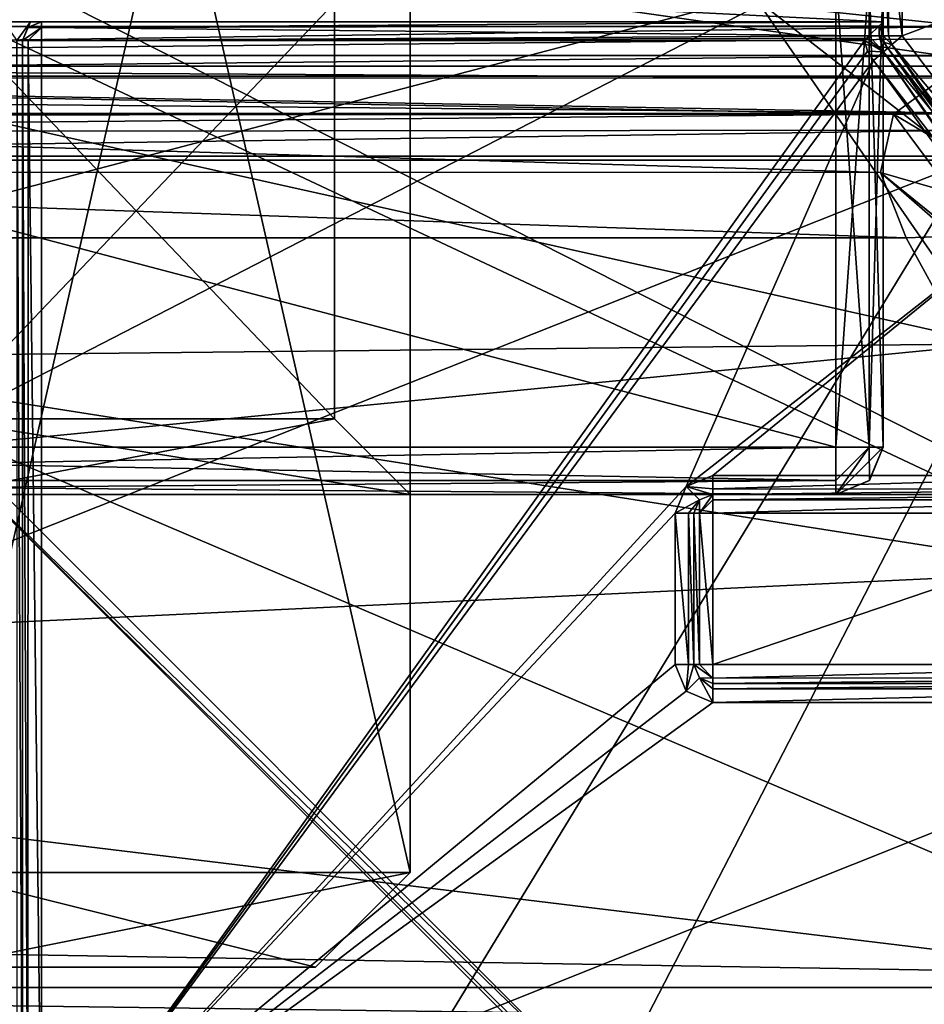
# Model space of a CAD drawing. Extents: x -250 to 250, y -697 to 625.
# Tile 548 of 656: x -149.56 to -144.78, y 535.05 to 540.26. Entities that reach past the tile are written whole.
import ezdxf

# ---------------------------------------------------------------- set-up
doc = ezdxf.new("R2010")
doc.units = 0
doc.header["$LTSCALE"] = 25.405557
for name, color, linetype in [('1251', 7, 'CONTINUOUS'), ('1263', 7, 'CONTINUOUS'), ('2125', 7, 'CONTINUOUS'), ('2130', 7, 'CONTINUOUS'), ('2134', 7, 'CONTINUOUS'), ('278', 7, 'CONTINUOUS'), ('3207', 7, 'CONTINUOUS'), ('3212', 7, 'CONTINUOUS'), ('3213', 7, 'CONTINUOUS'), ('3215', 7, 'CONTINUOUS'), ('3256', 7, 'CONTINUOUS'), ('3282', 7, 'CONTINUOUS'), ('3470', 7, 'CONTINUOUS'), ('3471', 7, 'CONTINUOUS'), ('3504', 7, 'CONTINUOUS'), ('3929', 7, 'CONTINUOUS'), ('3932', 7, 'CONTINUOUS'), ('3934', 7, 'CONTINUOUS'), ('3936', 7, 'CONTINUOUS'), ('3937', 7, 'CONTINUOUS'), ('3938', 7, 'CONTINUOUS'), ('3943', 7, 'CONTINUOUS'), ('3944', 7, 'CONTINUOUS'), ('3948', 7, 'CONTINUOUS'), ('3961', 7, 'CONTINUOUS'), ('3978', 7, 'CONTINUOUS'), ('3979', 7, 'CONTINUOUS'), ('3995', 7, 'CONTINUOUS'), ('4002', 7, 'CONTINUOUS'), ('4023', 7, 'CONTINUOUS'), ('4052', 7, 'CONTINUOUS'), ('4053', 7, 'CONTINUOUS'), ('4054', 7, 'CONTINUOUS'), ('4062', 7, 'CONTINUOUS'), ('4100', 7, 'CONTINUOUS'), ('4101', 7, 'CONTINUOUS'), ('4102', 7, 'CONTINUOUS'), ('4103', 7, 'CONTINUOUS'), ('4104', 7, 'CONTINUOUS'), ('4106', 7, 'CONTINUOUS'), ('4107', 7, 'CONTINUOUS'), ('4108', 7, 'CONTINUOUS'), ('4129', 7, 'CONTINUOUS'), ('4130', 7, 'CONTINUOUS'), ('4131', 7, 'CONTINUOUS'), ('4132', 7, 'CONTINUOUS'), ('4133', 7, 'CONTINUOUS'), ('4135', 7, 'CONTINUOUS'), ('4136', 7, 'CONTINUOUS'), ('4137', 7, 'CONTINUOUS'), ('4140', 7, 'CONTINUOUS'), ('4141', 7, 'CONTINUOUS'), ('4142', 7, 'CONTINUOUS'), ('4143', 7, 'CONTINUOUS'), ('4402', 7, 'CONTINUOUS'), ('4405', 7, 'CONTINUOUS'), ('4406', 7, 'CONTINUOUS'), ('4407', 7, 'CONTINUOUS'), ('4408', 7, 'CONTINUOUS'), ('4409', 7, 'CONTINUOUS'), ('4416', 7, 'CONTINUOUS'), ('4417', 7, 'CONTINUOUS'), ('4428', 7, 'CONTINUOUS'), ('4429', 7, 'CONTINUOUS'), ('4430', 7, 'CONTINUOUS'), ('4431', 7, 'CONTINUOUS'), ('4432', 7, 'CONTINUOUS'), ('4522', 7, 'CONTINUOUS'), ('4523', 7, 'CONTINUOUS'), ('4526', 7, 'CONTINUOUS'), ('4543', 7, 'CONTINUOUS')]:
    doc.layers.add(name, color=color, linetype=linetype)

msp = doc.modelspace()

# ---------------------------------------------------------------- linework, layer by layer
at = {"layer": '1251', "color": 7, "linetype": 'CONTINUOUS'}
for points in [[(-155.9976, 541.529, 64.65), (-143.7956, 541.2988, 64.65), (-150.0001, 538.1, 64.65), (-155.9976, 541.529, 64.65)], [(-143.7956, 541.2988, 64.65), (-140.0814, 533.8655, 64.65), (-150.0001, 538.1, 64.65), (-143.7956, 541.2988, 64.65)], [(-150.0001, 538.1, 64.65), (-140.0814, 533.8655, 64.65), (-146.4, 534.5, 64.65), (-150.0001, 538.1, 64.65)]]:
    msp.add_3dface(points, dxfattribs=at)
at = {"layer": '1263', "color": 7, "linetype": 'CONTINUOUS'}
for points in [[(-146.5, 534.5, 64.75), (-146.5, 534.5, 68.45), (-150, 538, 68.45), (-146.5, 534.5, 64.75)], [(-150, 538, 64.75), (-146.5, 534.5, 64.75), (-150, 538, 68.45), (-150, 538, 64.75)]]:
    msp.add_3dface(points, dxfattribs=at)
at = {"layer": '2125', "color": 7, "linetype": 'CONTINUOUS'}
for points in [[(-150.0001, 538.1, 64.65), (-146.4, 534.5, 64.65), (-150, 538, 64.75), (-150.0001, 538.1, 64.65)], [(-150, 538, 64.75), (-146.4, 534.5, 64.65), (-146.4707, 534.5, 64.6793), (-150, 538, 64.75)], [(-146.5, 534.5, 64.75), (-150, 538, 64.75), (-146.4707, 534.5, 64.6793), (-146.5, 534.5, 64.75)]]:
    msp.add_3dface(points, dxfattribs=at)
at = {"layer": '2130', "color": 7, "linetype": 'CONTINUOUS'}
for points in [[(-144.4132, 538.5471, 68.45), (-146.0094, 540.8619, 68.45), (-154.1233, 540.7108, 68.45), (-144.4132, 538.5471, 68.45)], [(-155.651, 538.4264, 68.45), (-144.4132, 538.5471, 68.45), (-154.1233, 540.7108, 68.45), (-155.651, 538.4264, 68.45)], [(-150, 538, 68.45), (-144.4132, 538.5471, 68.45), (-155.651, 538.4264, 68.45), (-150, 538, 68.45)], [(-150, 538, 68.45), (-146.5, 534.5, 68.45), (-144.4132, 538.5471, 68.45), (-150, 538, 68.45)], [(-144.4132, 538.5471, 68.45), (-146.5, 534.5, 68.45), (-142.8421, 534.4601, 68.45), (-144.4132, 538.5471, 68.45)]]:
    msp.add_3dface(points, dxfattribs=at)
at = {"layer": '2134', "color": 7, "linetype": 'CONTINUOUS'}
msp.add_3dface([(-146.0094, 540.8619, 68.45), (-144.4132, 538.5471, 68.45), (-144.1878, 542.4966, 68.55), (-146.0094, 540.8619, 68.45)], dxfattribs=at)
at = {"layer": '278', "color": 7, "linetype": 'CONTINUOUS'}
for points in [[(210, 543.5344, -8.8992), (210, 539.5384, -3.3992), (-210, 543.5344, -8.8992), (210, 543.5344, -8.8992)], [(210, 539.5384, -3.3992), (-210, 539.5384, -3.3992), (-210, 543.5344, -8.8992), (210, 539.5384, -3.3992)], [(210, 539.5384, 3.3992), (210, 543.5344, 8.8992), (-210, 539.5384, 3.3992), (210, 539.5384, 3.3992)], [(210, 543.5344, 8.8992), (-210, 543.5344, 8.8992), (-210, 539.5384, 3.3992), (210, 543.5344, 8.8992)], [(210, 539.5384, -3.3992), (210, 539.5384, 3.3992), (-210, 539.5384, -3.3992), (210, 539.5384, -3.3992)], [(210, 539.5384, 3.3992), (-210, 539.5384, 3.3992), (-210, 539.5384, -3.3992), (210, 539.5384, 3.3992)]]:
    msp.add_3dface(points, dxfattribs=at)
at = {"layer": '3207', "color": 7, "linetype": 'CONTINUOUS'}
for points in [[(-143.7107, 542.9052, -13.35), (-138.9558, 535.1372, -13.35), (-148.0836, 542.2496, -13.35), (-143.7107, 542.9052, -13.35)], [(-148.0836, 542.2496, -13.35), (-138.9558, 535.1372, -13.35), (-150, 540.3336, -13.35), (-148.0836, 542.2496, -13.35)], [(-138.9558, 535.1372, -13.35), (-160.922, 535.5058, -13.35), (-150, 540.3336, -13.35), (-138.9558, 535.1372, -13.35)], [(-160.922, 535.5058, -13.35), (-138.9558, 535.1372, -13.35), (-150, 534.0114, -13.35), (-160.922, 535.5058, -13.35)], [(-150, 534.0114, -13.35), (-138.9558, 535.1372, -13.35), (-144.1453, 530.632, -13.35), (-150, 534.0114, -13.35)]]:
    msp.add_3dface(points, dxfattribs=at)
at = {"layer": '3212', "color": 7, "linetype": 'CONTINUOUS'}
for points in [[(-144.5479, 540.2257, -6.4516), (-143.3872, 542.5633, -8.7077), (-150, 540.8074, -7.1096), (-144.5479, 540.2257, -6.4516)], [(-155.4521, 540.2257, -6.4516), (-144.5479, 540.2257, -6.4516), (-150, 540.8074, -7.1096), (-155.4521, 540.2257, -6.4516)]]:
    msp.add_3dface(points, dxfattribs=at)
at = {"layer": '3213', "color": 7, "linetype": 'CONTINUOUS'}
for points in [[(-144.5371, 539.5187, -7.85), (-155.4635, 539.5187, -7.85), (-158.6205, 533.9248, -7.85), (-144.5371, 539.5187, -7.85)], [(-144.5371, 539.5187, -7.85), (-158.6205, 533.9248, -7.85), (-150, 530.55, -7.85), (-144.5371, 539.5187, -7.85)], [(-140.3933, 528.6009, -7.85), (-144.5371, 539.5187, -7.85), (-150, 530.55, -7.85), (-140.3933, 528.6009, -7.85)]]:
    msp.add_3dface(points, dxfattribs=at)
at = {"layer": '3215', "color": 7, "linetype": 'CONTINUOUS'}
for points in [[(-155.4521, 539.9627, -6.5216), (-155.4787, 539.8677, -7.0602), (-144.4941, 539.7649, -7.6434), (-155.4521, 539.9627, -6.5216)], [(-144.5479, 539.9627, -6.5216), (-155.4521, 539.9627, -6.5216), (-144.4941, 539.7649, -7.6434), (-144.5479, 539.9627, -6.5216)], [(-155.4787, 539.8677, -7.0602), (-155.5059, 539.7649, -7.6434), (-144.4941, 539.7649, -7.6434), (-155.4787, 539.8677, -7.0602)]]:
    msp.add_3dface(points, dxfattribs=at)
at = {"layer": '3256', "color": 7, "linetype": 'CONTINUOUS'}
for points in [[(-144.5479, 540.2257, -6.4516), (-155.4521, 540.2257, -6.4516), (-155.4521, 540.0719, -6.4026), (-144.5479, 540.2257, -6.4516)], [(-144.5479, 540.0719, -6.4026), (-144.5479, 540.2257, -6.4516), (-155.4521, 540.0719, -6.4026), (-144.5479, 540.0719, -6.4026)], [(-155.4521, 539.9627, -6.5216), (-144.5479, 539.9627, -6.5216), (-144.5479, 540.0719, -6.4026), (-155.4521, 539.9627, -6.5216)], [(-155.4521, 539.9627, -6.5216), (-144.5479, 540.0719, -6.4026), (-155.4521, 540.0719, -6.4026), (-155.4521, 539.9627, -6.5216)]]:
    msp.add_3dface(points, dxfattribs=at)
at = {"layer": '3282', "color": 7, "linetype": 'CONTINUOUS'}
for points in [[(-144.4941, 539.7649, -7.6434), (-155.5059, 539.7649, -7.6434), (-155.4889, 539.6661, -7.802), (-144.4941, 539.7649, -7.6434)], [(-144.4941, 539.7649, -7.6434), (-155.4889, 539.6661, -7.802), (-144.5093, 539.6765, -7.7939), (-144.4941, 539.7649, -7.6434)], [(-155.4889, 539.6661, -7.802), (-155.4635, 539.5187, -7.85), (-144.5093, 539.6765, -7.7939), (-155.4889, 539.6661, -7.802)], [(-155.4635, 539.5187, -7.85), (-144.5371, 539.5187, -7.85), (-144.5093, 539.6765, -7.7939), (-155.4635, 539.5187, -7.85)]]:
    msp.add_3dface(points, dxfattribs=at)
at = {"layer": '3470', "color": 7, "linetype": 'CONTINUOUS'}
for points in [[(-147.5, 546.75, 48.65), (-150, 546.75, 51.15), (-147.5, 535.75, 48.65), (-147.5, 546.75, 48.65)], [(-147.5, 535.75, 48.65), (-150, 546.75, 51.15), (-150, 535.75, 51.15), (-147.5, 535.75, 48.65)], [(-150, 546.75, 46.15), (-147.5, 546.75, 48.65), (-150, 535.75, 46.15), (-150, 546.75, 46.15)], [(-150, 535.75, 46.15), (-147.5, 546.75, 48.65), (-147.5, 535.75, 48.65), (-150, 535.75, 46.15)]]:
    msp.add_3dface(points, dxfattribs=at)
at = {"layer": '3471', "color": 7, "linetype": 'CONTINUOUS'}
msp.add_3dface([(-150, 535.25, 50.65), (-150, 535.25, 46.65), (-148.0001, 535.25, 48.65), (-150, 535.25, 50.65)], dxfattribs=at)
at = {"layer": '3504', "color": 7, "linetype": 'CONTINUOUS'}
for points in [[(-150, 535.75, 46.15), (-147.5, 535.75, 48.65), (-150, 535.25, 46.65), (-150, 535.75, 46.15)], [(-147.5, 535.75, 48.65), (-150, 535.75, 51.15), (-148.0001, 535.25, 48.65), (-147.5, 535.75, 48.65)], [(-150, 535.25, 46.65), (-147.5, 535.75, 48.65), (-148.0001, 535.25, 48.65), (-150, 535.25, 46.65)], [(-150, 535.75, 51.15), (-150, 535.25, 50.65), (-148.0001, 535.25, 48.65), (-150, 535.75, 51.15)]]:
    msp.add_3dface(points, dxfattribs=at)
at = {"layer": '3929', "color": 7, "linetype": 'CONTINUOUS'}
for points in [[(-144.9, 540.85, 58.15), (-144.9, 540.1752, 58.15), (-142.7065, 541.0031, 58.15), (-144.9, 540.85, 58.15)], [(-144.9, 540.1752, 58.15), (-144.0268, 539.0252, 58.15), (-142.7065, 541.0031, 58.15), (-144.9, 540.1752, 58.15)], [(-145.9, 536.85, 58.15), (-143.0148, 536.85, 58.15), (-143.5475, 537.65, 58.15), (-145.9, 536.85, 58.15)], [(-145.9, 537.65, 58.15), (-145.9, 536.85, 58.15), (-143.5475, 537.65, 58.15), (-145.9, 537.65, 58.15)]]:
    msp.add_3dface(points, dxfattribs=at)
at = {"layer": '3932', "color": 7, "linetype": 'CONTINUOUS'}
for points in [[(-149.45, 540.15, 11.15), (-149.45, 534.0779, 11.15), (-145.0984, 540.15, 11.15), (-149.45, 540.15, 11.15)], [(-145.0984, 540.15, 11.15), (-149.45, 534.0779, 11.15), (-145.0827, 540.094, 11.15), (-145.0984, 540.15, 11.15)], [(-145.0827, 540.094, 11.15), (-149.45, 534.0779, 11.15), (-145.0514, 540.0445, 11.15), (-145.0827, 540.094, 11.15)], [(-145.0514, 540.0445, 11.15), (-149.45, 534.0779, 11.15), (-146.0415, 537.7914, 11.15), (-145.0514, 540.0445, 11.15)], [(-144.3369, 539.1239, 11.15), (-145.0514, 540.0445, 11.15), (-146.0415, 537.7914, 11.15), (-144.3369, 539.1239, 11.15)], [(-145.9, 537.85, 11.15), (-144.3369, 539.1239, 11.15), (-146.0415, 537.7914, 11.15), (-145.9, 537.85, 11.15)], [(-143.5475, 537.85, 11.15), (-144.3369, 539.1239, 11.15), (-145.9, 537.85, 11.15), (-143.5475, 537.85, 11.15)], [(-146.0415, 537.7914, 11.15), (-149.45, 534.0779, 11.15), (-146.1, 537.65, 11.15), (-146.0415, 537.7914, 11.15)], [(-146.1, 537.65, 11.15), (-149.45, 534.0779, 11.15), (-146.1, 536.85, 11.15), (-146.1, 537.65, 11.15)], [(-146.1, 536.85, 11.15), (-149.45, 534.0779, 11.15), (-146.0415, 536.7086, 11.15), (-146.1, 536.85, 11.15)], [(-146.0415, 536.7086, 11.15), (-149.45, 534.0779, 11.15), (-145.9, 536.65, 11.15), (-146.0415, 536.7086, 11.15)], [(-141.6898, 532.6404, 11.15), (-143.0148, 536.65, 11.15), (-149.45, 534.0779, 11.15), (-141.6898, 532.6404, 11.15)], [(-149.45, 534.0779, 11.15), (-143.0148, 536.65, 11.15), (-145.9, 536.65, 11.15), (-149.45, 534.0779, 11.15)]]:
    msp.add_3dface(points, dxfattribs=at)
at = {"layer": '3934', "color": 7, "linetype": 'CONTINUOUS'}
for points in [[(-143.0148, 536.75, 11.25), (-143.0148, 536.75, 58.05), (-145.9, 536.75, 11.25), (-143.0148, 536.75, 11.25)], [(-145.9, 536.75, 11.25), (-143.0148, 536.75, 58.05), (-145.9, 536.75, 58.05), (-145.9, 536.75, 11.25)]]:
    msp.add_3dface(points, dxfattribs=at)
at = {"layer": '3936', "color": 7, "linetype": 'CONTINUOUS'}
for points in [[(-144.9757, 540.1099, 11.25), (-144.255, 539.1813, 11.25), (-144.9757, 540.1099, 58.05), (-144.9757, 540.1099, 11.25)], [(-144.9757, 540.1099, 58.05), (-144.255, 539.1813, 11.25), (-144.1099, 538.9695, 58.05), (-144.9757, 540.1099, 58.05)]]:
    msp.add_3dface(points, dxfattribs=at)
at = {"layer": '3937', "color": 7, "linetype": 'CONTINUOUS'}
for points in [[(-145, 540.25, 43.15), (-145, 540.1752, 58.05), (-145, 540.75, 43.15), (-145, 540.25, 43.15)], [(-145, 540.75, 43.15), (-145, 540.1752, 58.05), (-145, 540.75, 58.05), (-145, 540.75, 43.15)], [(-145, 540.1752, 11.25), (-145, 540.1752, 58.05), (-145, 540.25, 11.25), (-145, 540.1752, 11.25)], [(-145, 540.25, 11.25), (-145, 540.1752, 58.05), (-145, 540.25, 43.15), (-145, 540.25, 11.25)]]:
    msp.add_3dface(points, dxfattribs=at)
at = {"layer": '3938', "color": 7, "linetype": 'CONTINUOUS'}
for points in [[(-150.4912, 540.25, 15.1916), (-145, 540.25, 43.15), (-155, 540.25, 11.25), (-150.4912, 540.25, 15.1916)], [(-155, 540.25, 11.25), (-145, 540.25, 43.15), (-155, 540.25, 43.15), (-155, 540.25, 11.25)], [(-150.35, 540.25, 15.25), (-145, 540.25, 43.15), (-150.4912, 540.25, 15.1916), (-150.35, 540.25, 15.25)], [(-149.65, 540.25, 15.25), (-145, 540.25, 43.15), (-150.35, 540.25, 15.25), (-149.65, 540.25, 15.25)], [(-149.5084, 540.25, 15.1912), (-145, 540.25, 43.15), (-149.65, 540.25, 15.25), (-149.5084, 540.25, 15.1912)], [(-149.45, 540.25, 15.05), (-145, 540.25, 43.15), (-149.5084, 540.25, 15.1912), (-149.45, 540.25, 15.05)], [(-145, 540.25, 11.25), (-145, 540.25, 43.15), (-149.45, 540.25, 11.25), (-145, 540.25, 11.25)], [(-149.45, 540.25, 11.25), (-145, 540.25, 43.15), (-149.45, 540.25, 15.05), (-149.45, 540.25, 11.25)]]:
    msp.add_3dface(points, dxfattribs=at)
at = {"layer": '3943', "color": 7, "linetype": 'CONTINUOUS'}
for points in [[(-146, 536.85, 11.25), (-146, 536.85, 58.05), (-146, 537.65, 11.25), (-146, 536.85, 11.25)], [(-146, 537.65, 11.25), (-146, 536.85, 58.05), (-146, 537.65, 58.05), (-146, 537.65, 11.25)]]:
    msp.add_3dface(points, dxfattribs=at)
at = {"layer": '3944', "color": 7, "linetype": 'CONTINUOUS'}
for points in [[(-145.9, 537.75, 11.25), (-145.9, 537.75, 58.05), (-143.5475, 537.75, 11.25), (-145.9, 537.75, 11.25)], [(-143.5475, 537.75, 11.25), (-145.9, 537.75, 58.05), (-143.5475, 537.75, 58.05), (-143.5475, 537.75, 11.25)]]:
    msp.add_3dface(points, dxfattribs=at)
at = {"layer": '3948', "color": 7, "linetype": 'CONTINUOUS'}
for points in [[(-143.8539, 542.0668, 8.7108), (-142.2564, 540.0153, 6.8018), (-156.4409, 541.7444, 8.4358), (-143.8539, 542.0668, 8.7108)], [(-156.4409, 541.7444, 8.4358), (-142.2564, 540.0153, 6.8018), (-144.2916, 540.0153, 6.8018), (-156.4409, 541.7444, 8.4358)], [(-155.7084, 540.0153, 6.8018), (-156.4409, 541.7444, 8.4358), (-144.2916, 540.0153, 6.8018), (-155.7084, 540.0153, 6.8018)], [(-155.3224, 539.9541, 6.7386), (-155.7084, 540.0153, 6.8018), (-144.6859, 539.9514, 6.7358), (-155.3224, 539.9541, 6.7386)], [(-144.6859, 539.9514, 6.7358), (-155.7084, 540.0153, 6.8018), (-144.2916, 540.0153, 6.8018), (-144.6859, 539.9514, 6.7358)], [(-155.0498, 539.753, 6.5278), (-155.3224, 539.9541, 6.7386), (-144.9442, 539.7619, 6.5372), (-155.0498, 539.753, 6.5278)], [(-144.9442, 539.7619, 6.5372), (-155.3224, 539.9541, 6.7386), (-144.6859, 539.9514, 6.7358), (-144.9442, 539.7619, 6.5372)], [(-145.0143, 539.4533, 6.2051), (-155.0498, 539.753, 6.5278), (-144.9442, 539.7619, 6.5372), (-145.0143, 539.4533, 6.2051)], [(-154.9851, 539.4567, 6.2089), (-155.0498, 539.753, 6.5278), (-145.0143, 539.4533, 6.2051), (-154.9851, 539.4567, 6.2089)], [(-155.1213, 539.1075, 5.8196), (-154.9851, 539.4567, 6.2089), (-144.8786, 539.1075, 5.8196), (-155.1213, 539.1075, 5.8196)], [(-144.8786, 539.1075, 5.8196), (-154.9851, 539.4567, 6.2089), (-145.0143, 539.4533, 6.2051), (-144.8786, 539.1075, 5.8196)], [(-156.348, 536.7526, 2.7288), (-155.1213, 539.1075, 5.8196), (-143.912, 537.3442, 3.5946), (-156.348, 536.7526, 2.7288)], [(-143.912, 537.3442, 3.5946), (-155.1213, 539.1075, 5.8196), (-144.8786, 539.1075, 5.8196), (-143.912, 537.3442, 3.5946)], [(-143.0674, 535.1425, -0.0732), (-156.348, 536.7526, 2.7288), (-143.912, 537.3442, 3.5946), (-143.0674, 535.1425, -0.0732)], [(-156.9326, 535.1425, -0.0732), (-156.348, 536.7526, 2.7288), (-143.0674, 535.1425, -0.0732), (-156.9326, 535.1425, -0.0732)]]:
    msp.add_3dface(points, dxfattribs=at)
at = {"layer": '3961', "color": 7, "linetype": 'CONTINUOUS'}
for points in [[(-156.9326, 535.1425, -0.0732), (-143.0674, 535.1425, -0.0732), (-143.0674, 534.9581, -0.2752), (-156.9326, 535.1425, -0.0732)], [(-156.9326, 535.1425, -0.0732), (-143.0674, 534.9581, -0.2752), (-156.9326, 534.9581, -0.2752), (-156.9326, 535.1425, -0.0732)]]:
    msp.add_3dface(points, dxfattribs=at)
at = {"layer": '3978', "color": 7, "linetype": 'CONTINUOUS'}
msp.add_3dface([(-143.912, 537.3442, 3.5946), (-144.8786, 539.1075, 5.8196), (-144.627, 539.1166, 5.9528), (-143.912, 537.3442, 3.5946)], dxfattribs=at)
at = {"layer": '3979', "color": 7, "linetype": 'CONTINUOUS'}
for points in [[(-144.9442, 539.7619, 6.5372), (-144.6859, 539.9514, 6.7358), (-144.6656, 539.5956, 6.5152), (-144.9442, 539.7619, 6.5372)], [(-145.0143, 539.4533, 6.2051), (-144.9442, 539.7619, 6.5372), (-144.6344, 539.3432, 6.3463), (-145.0143, 539.4533, 6.2051)], [(-144.9442, 539.7619, 6.5372), (-144.6656, 539.5956, 6.5152), (-144.6344, 539.3432, 6.3463), (-144.9442, 539.7619, 6.5372)], [(-144.8786, 539.1075, 5.8196), (-145.0143, 539.4533, 6.2051), (-144.627, 539.1166, 5.9528), (-144.8786, 539.1075, 5.8196)], [(-144.4571, 539.0009, 6.15), (-145.0143, 539.4533, 6.2051), (-144.6344, 539.3432, 6.3463), (-144.4571, 539.0009, 6.15)], [(-145.0143, 539.4533, 6.2051), (-144.4571, 539.0009, 6.15), (-144.627, 539.1166, 5.9528), (-145.0143, 539.4533, 6.2051)]]:
    msp.add_3dface(points, dxfattribs=at)
at = {"layer": '3995', "color": 7, "linetype": 'CONTINUOUS'}
for points in [[(-145, 540.25, 43.15), (-145, 540.75, 43.15), (-155, 540.75, 43.15), (-145, 540.25, 43.15)], [(-155, 540.25, 43.15), (-145, 540.25, 43.15), (-155, 540.75, 43.15), (-155, 540.25, 43.15)]]:
    msp.add_3dface(points, dxfattribs=at)
at = {"layer": '4002', "color": 7, "linetype": 'CONTINUOUS'}
for points in [[(-149.55, 540.15, 15.05), (-149.55, 534.0779, 15.05), (-149.55, 540.15, 11.25), (-149.55, 540.15, 15.05)], [(-149.55, 540.15, 11.25), (-149.55, 534.0779, 15.05), (-149.55, 534.0779, 11.25), (-149.55, 540.15, 11.25)]]:
    msp.add_3dface(points, dxfattribs=at)
at = {"layer": '4023', "color": 7, "linetype": 'CONTINUOUS'}
for points in [[(-149.55, 534.0779, 15.05), (-149.55, 540.15, 15.05), (-149.5793, 540.15, 15.1207), (-149.55, 534.0779, 15.05)], [(-149.5793, 534.0779, 15.1207), (-149.55, 534.0779, 15.05), (-149.5793, 540.15, 15.1207), (-149.5793, 534.0779, 15.1207)]]:
    msp.add_3dface(points, dxfattribs=at)
at = {"layer": '4052', "color": 7, "linetype": 'CONTINUOUS'}
for points in [[(-149.55, 540.15, 11.25), (-149.55, 534.0779, 11.25), (-149.5213, 534.0779, 11.1799), (-149.55, 540.15, 11.25)], [(-149.55, 540.15, 11.25), (-149.5213, 534.0779, 11.1799), (-149.5207, 540.15, 11.1793), (-149.55, 540.15, 11.25)], [(-149.5213, 534.0779, 11.1799), (-149.45, 534.0779, 11.15), (-149.5207, 540.15, 11.1793), (-149.5213, 534.0779, 11.1799)], [(-149.45, 534.0779, 11.15), (-149.45, 540.15, 11.15), (-149.5207, 540.15, 11.1793), (-149.45, 534.0779, 11.15)]]:
    msp.add_3dface(points, dxfattribs=at)
at = {"layer": '4053', "color": 7, "linetype": 'CONTINUOUS'}
for points in [[(-146, 536.85, 58.05), (-146, 536.85, 11.25), (-145.9707, 536.7793, 11.25), (-146, 536.85, 58.05)], [(-146, 536.85, 58.05), (-145.9707, 536.7793, 11.25), (-145.9707, 536.7793, 58.05), (-146, 536.85, 58.05)], [(-145.9, 536.75, 11.25), (-145.9, 536.75, 58.05), (-145.9707, 536.7793, 58.05), (-145.9, 536.75, 11.25)], [(-145.9707, 536.7793, 11.25), (-145.9, 536.75, 11.25), (-145.9707, 536.7793, 58.05), (-145.9707, 536.7793, 11.25)]]:
    msp.add_3dface(points, dxfattribs=at)
at = {"layer": '4054', "color": 7, "linetype": 'CONTINUOUS'}
for points in [[(-145.9, 537.75, 58.05), (-145.9, 537.75, 11.25), (-145.9707, 537.7207, 11.25), (-145.9, 537.75, 58.05)], [(-145.9, 537.75, 58.05), (-145.9707, 537.7207, 11.25), (-145.9707, 537.7207, 58.05), (-145.9, 537.75, 58.05)], [(-146, 537.65, 11.25), (-146, 537.65, 58.05), (-145.9707, 537.7207, 58.05), (-146, 537.65, 11.25)], [(-145.9707, 537.7207, 11.25), (-146, 537.65, 11.25), (-145.9707, 537.7207, 58.05), (-145.9707, 537.7207, 11.25)]]:
    msp.add_3dface(points, dxfattribs=at)
at = {"layer": '4062', "color": 7, "linetype": 'CONTINUOUS'}
for points in [[(-145, 540.1752, 58.05), (-145, 540.1752, 11.25), (-144.9937, 540.1404, 11.25), (-145, 540.1752, 58.05)], [(-145, 540.1752, 58.05), (-144.9937, 540.1404, 11.25), (-144.9937, 540.1404, 58.05), (-145, 540.1752, 58.05)], [(-144.9757, 540.1099, 11.25), (-144.9757, 540.1099, 58.05), (-144.9937, 540.1404, 58.05), (-144.9757, 540.1099, 11.25)], [(-144.9937, 540.1404, 11.25), (-144.9757, 540.1099, 11.25), (-144.9937, 540.1404, 58.05), (-144.9937, 540.1404, 11.25)]]:
    msp.add_3dface(points, dxfattribs=at)
at = {"layer": '4100', "color": 7, "linetype": 'CONTINUOUS'}
for points in [[(-143.0148, 536.75, 11.25), (-145.9, 536.75, 11.25), (-145.9, 536.7207, 11.1793), (-143.0148, 536.75, 11.25)], [(-143.0148, 536.7211, 11.1796), (-143.0148, 536.75, 11.25), (-145.9, 536.7207, 11.1793), (-143.0148, 536.7211, 11.1796)], [(-145.9, 536.65, 11.15), (-143.0148, 536.65, 11.15), (-143.0148, 536.7211, 11.1796), (-145.9, 536.65, 11.15)], [(-145.9, 536.65, 11.15), (-143.0148, 536.7211, 11.1796), (-145.9, 536.7207, 11.1793), (-145.9, 536.65, 11.15)]]:
    msp.add_3dface(points, dxfattribs=at)
at = {"layer": '4101', "color": 7, "linetype": 'CONTINUOUS'}
for points in [[(-146.1, 536.85, 11.15), (-146.0415, 536.7086, 11.15), (-146.0293, 536.85, 11.1793), (-146.1, 536.85, 11.15)], [(-146, 536.85, 11.25), (-146.0415, 536.7086, 11.15), (-145.9707, 536.7793, 11.25), (-146, 536.85, 11.25)], [(-146.0415, 536.7086, 11.15), (-146, 536.85, 11.25), (-146.0293, 536.85, 11.1793), (-146.0415, 536.7086, 11.15)], [(-146.0415, 536.7086, 11.15), (-145.9, 536.65, 11.15), (-145.9707, 536.7793, 11.25), (-146.0415, 536.7086, 11.15)], [(-145.9707, 536.7793, 11.25), (-145.9, 536.65, 11.15), (-145.9, 536.7207, 11.1793), (-145.9707, 536.7793, 11.25)], [(-145.9, 536.75, 11.25), (-145.9707, 536.7793, 11.25), (-145.9, 536.7207, 11.1793), (-145.9, 536.75, 11.25)]]:
    msp.add_3dface(points, dxfattribs=at)
at = {"layer": '4102', "color": 7, "linetype": 'CONTINUOUS'}
for points in [[(-146.1, 537.65, 11.15), (-146.1, 536.85, 11.15), (-146.0293, 536.85, 11.1793), (-146.1, 537.65, 11.15)], [(-146.1, 537.65, 11.15), (-146.0293, 536.85, 11.1793), (-146.0293, 537.65, 11.1793), (-146.1, 537.65, 11.15)], [(-146, 536.85, 11.25), (-146, 537.65, 11.25), (-146.0293, 537.65, 11.1793), (-146, 536.85, 11.25)], [(-146.0293, 536.85, 11.1793), (-146, 536.85, 11.25), (-146.0293, 537.65, 11.1793), (-146.0293, 536.85, 11.1793)]]:
    msp.add_3dface(points, dxfattribs=at)
at = {"layer": '4103', "color": 7, "linetype": 'CONTINUOUS'}
for points in [[(-145.9, 537.85, 11.15), (-146.0415, 537.7914, 11.15), (-145.9, 537.7793, 11.1793), (-145.9, 537.85, 11.15)], [(-146.0415, 537.7914, 11.15), (-146.1, 537.65, 11.15), (-145.9707, 537.7207, 11.25), (-146.0415, 537.7914, 11.15)], [(-145.9, 537.75, 11.25), (-146.0415, 537.7914, 11.15), (-145.9707, 537.7207, 11.25), (-145.9, 537.75, 11.25)], [(-146.0415, 537.7914, 11.15), (-145.9, 537.75, 11.25), (-145.9, 537.7793, 11.1793), (-146.0415, 537.7914, 11.15)], [(-145.9707, 537.7207, 11.25), (-146.1, 537.65, 11.15), (-146.0293, 537.65, 11.1793), (-145.9707, 537.7207, 11.25)], [(-146, 537.65, 11.25), (-145.9707, 537.7207, 11.25), (-146.0293, 537.65, 11.1793), (-146, 537.65, 11.25)]]:
    msp.add_3dface(points, dxfattribs=at)
at = {"layer": '4104', "color": 7, "linetype": 'CONTINUOUS'}
for points in [[(-143.5475, 537.85, 11.15), (-145.9, 537.85, 11.15), (-145.9, 537.7793, 11.1793), (-143.5475, 537.85, 11.15)], [(-143.5475, 537.85, 11.15), (-145.9, 537.7793, 11.1793), (-143.5475, 537.7757, 11.1831), (-143.5475, 537.85, 11.15)], [(-145.9, 537.7793, 11.1793), (-145.9, 537.75, 11.25), (-143.5475, 537.7757, 11.1831), (-145.9, 537.7793, 11.1793)], [(-145.9, 537.75, 11.25), (-143.5475, 537.75, 11.25), (-143.5475, 537.7757, 11.1831), (-145.9, 537.75, 11.25)]]:
    msp.add_3dface(points, dxfattribs=at)
at = {"layer": '4106', "color": 7, "linetype": 'CONTINUOUS'}
for points in [[(-145.0514, 540.0445, 11.15), (-143.4831, 537.8854, 11.1822), (-144.9979, 540.0907, 11.1793), (-145.0514, 540.0445, 11.15)], [(-144.255, 539.1813, 11.25), (-144.9757, 540.1099, 11.25), (-144.9979, 540.0907, 11.1793), (-144.255, 539.1813, 11.25)], [(-143.4599, 537.8981, 11.25), (-144.255, 539.1813, 11.25), (-144.9979, 540.0907, 11.1793), (-143.4599, 537.8981, 11.25)], [(-143.4831, 537.8854, 11.1822), (-143.4599, 537.8981, 11.25), (-144.9979, 540.0907, 11.1793), (-143.4831, 537.8854, 11.1822)], [(-145.0514, 540.0445, 11.15), (-144.3369, 539.1239, 11.15), (-143.4831, 537.8854, 11.1822), (-145.0514, 540.0445, 11.15)]]:
    msp.add_3dface(points, dxfattribs=at)
at = {"layer": '4107', "color": 7, "linetype": 'CONTINUOUS'}
for points in [[(-145.0865, 540.1631, 11.1509), (-145.0984, 540.15, 11.15), (-144.9979, 540.0907, 11.1793), (-145.0865, 540.1631, 11.1509)], [(-145.0984, 540.15, 11.15), (-145.0827, 540.094, 11.15), (-144.9979, 540.0907, 11.1793), (-145.0984, 540.15, 11.15)], [(-145.0748, 540.1752, 11.1532), (-145.0865, 540.1631, 11.1509), (-144.9979, 540.0907, 11.1793), (-145.0748, 540.1752, 11.1532)], [(-145.0748, 540.1752, 11.1532), (-144.9979, 540.0907, 11.1793), (-145.0209, 540.1752, 11.1888), (-145.0748, 540.1752, 11.1532)], [(-144.9757, 540.1099, 11.25), (-144.9937, 540.1404, 11.25), (-145.0209, 540.1752, 11.1888), (-144.9757, 540.1099, 11.25)], [(-144.9979, 540.0907, 11.1793), (-144.9757, 540.1099, 11.25), (-145.0209, 540.1752, 11.1888), (-144.9979, 540.0907, 11.1793)], [(-144.9937, 540.1404, 11.25), (-145, 540.1752, 11.25), (-145.0209, 540.1752, 11.1888), (-144.9937, 540.1404, 11.25)], [(-145.0827, 540.094, 11.15), (-145.0514, 540.0445, 11.15), (-144.9979, 540.0907, 11.1793), (-145.0827, 540.094, 11.15)]]:
    msp.add_3dface(points, dxfattribs=at)
at = {"layer": '4108', "color": 7, "linetype": 'CONTINUOUS'}
for points in [[(-145, 540.1752, 11.25), (-145, 540.25, 11.25), (-145.0212, 540.2288, 11.1885), (-145, 540.1752, 11.25)], [(-145.0212, 540.2288, 11.1885), (-145.0748, 540.1752, 11.1532), (-145.0209, 540.1752, 11.1888), (-145.0212, 540.2288, 11.1885)], [(-145, 540.1752, 11.25), (-145.0212, 540.2288, 11.1885), (-145.0209, 540.1752, 11.1888), (-145, 540.1752, 11.25)]]:
    msp.add_3dface(points, dxfattribs=at)
at = {"layer": '4129', "color": 7, "linetype": 'CONTINUOUS'}
for points in [[(-143.0148, 536.85, 58.15), (-145.9, 536.85, 58.15), (-145.9, 536.7785, 58.1199), (-143.0148, 536.85, 58.15)], [(-143.0148, 536.85, 58.15), (-145.9, 536.7785, 58.1199), (-143.0148, 536.7793, 58.1207), (-143.0148, 536.85, 58.15)], [(-145.9, 536.75, 58.05), (-143.0148, 536.75, 58.05), (-143.0148, 536.7793, 58.1207), (-145.9, 536.75, 58.05)], [(-145.9, 536.7785, 58.1199), (-145.9, 536.75, 58.05), (-143.0148, 536.7793, 58.1207), (-145.9, 536.7785, 58.1199)]]:
    msp.add_3dface(points, dxfattribs=at)
at = {"layer": '4130', "color": 7, "linetype": 'CONTINUOUS'}
for points in [[(-146, 536.85, 58.05), (-145.9707, 536.7793, 58.05), (-145.9, 536.7785, 58.1199), (-146, 536.85, 58.05)], [(-145.9714, 536.85, 58.12), (-146, 536.85, 58.05), (-145.9, 536.7785, 58.1199), (-145.9714, 536.85, 58.12)], [(-145.9, 536.85, 58.15), (-145.9714, 536.85, 58.12), (-145.9, 536.7785, 58.1199), (-145.9, 536.85, 58.15)], [(-145.9707, 536.7793, 58.05), (-145.9, 536.75, 58.05), (-145.9, 536.7785, 58.1199), (-145.9707, 536.7793, 58.05)]]:
    msp.add_3dface(points, dxfattribs=at)
at = {"layer": '4131', "color": 7, "linetype": 'CONTINUOUS'}
for points in [[(-146, 537.65, 58.05), (-146, 536.85, 58.05), (-145.9714, 536.85, 58.12), (-146, 537.65, 58.05)], [(-145.9715, 537.65, 58.1199), (-146, 537.65, 58.05), (-145.9714, 536.85, 58.12), (-145.9715, 537.65, 58.1199)], [(-145.9, 536.85, 58.15), (-145.9, 537.65, 58.15), (-145.9715, 537.65, 58.1199), (-145.9, 536.85, 58.15)], [(-145.9, 536.85, 58.15), (-145.9715, 537.65, 58.1199), (-145.9714, 536.85, 58.12), (-145.9, 536.85, 58.15)]]:
    msp.add_3dface(points, dxfattribs=at)
at = {"layer": '4132', "color": 7, "linetype": 'CONTINUOUS'}
for points in [[(-145.9, 537.75, 58.05), (-145.9707, 537.7207, 58.05), (-145.9715, 537.65, 58.1199), (-145.9, 537.75, 58.05)], [(-145.9, 537.7214, 58.12), (-145.9, 537.75, 58.05), (-145.9715, 537.65, 58.1199), (-145.9, 537.7214, 58.12)], [(-145.9707, 537.7207, 58.05), (-146, 537.65, 58.05), (-145.9715, 537.65, 58.1199), (-145.9707, 537.7207, 58.05)], [(-145.9, 537.65, 58.15), (-145.9, 537.7214, 58.12), (-145.9715, 537.65, 58.1199), (-145.9, 537.65, 58.15)]]:
    msp.add_3dface(points, dxfattribs=at)
at = {"layer": '4133', "color": 7, "linetype": 'CONTINUOUS'}
for points in [[(-143.5475, 537.75, 58.05), (-145.9, 537.75, 58.05), (-145.9, 537.7214, 58.12), (-143.5475, 537.75, 58.05)], [(-143.5475, 537.7207, 58.1207), (-143.5475, 537.75, 58.05), (-145.9, 537.7214, 58.12), (-143.5475, 537.7207, 58.1207)], [(-145.9, 537.65, 58.15), (-143.5475, 537.7207, 58.1207), (-145.9, 537.7214, 58.12), (-145.9, 537.65, 58.15)], [(-145.9, 537.65, 58.15), (-143.5475, 537.65, 58.15), (-143.5475, 537.7207, 58.1207), (-145.9, 537.65, 58.15)]]:
    msp.add_3dface(points, dxfattribs=at)
at = {"layer": '4135', "color": 7, "linetype": 'CONTINUOUS'}
for points in [[(-144.0268, 539.0252, 58.15), (-144.9, 540.1752, 58.15), (-144.9537, 540.1289, 58.1205), (-144.0268, 539.0252, 58.15)], [(-144.9537, 540.1289, 58.1205), (-144.9757, 540.1099, 58.05), (-143.4342, 537.9122, 58.1207), (-144.9537, 540.1289, 58.1205)], [(-144.9757, 540.1099, 58.05), (-144.1099, 538.9695, 58.05), (-143.4342, 537.9122, 58.1207), (-144.9757, 540.1099, 58.05)], [(-143.3722, 537.9462, 58.15), (-144.0268, 539.0252, 58.15), (-144.9537, 540.1289, 58.1205), (-143.3722, 537.9462, 58.15)], [(-143.3722, 537.9462, 58.15), (-144.9537, 540.1289, 58.1205), (-143.4342, 537.9122, 58.1207), (-143.3722, 537.9462, 58.15)]]:
    msp.add_3dface(points, dxfattribs=at)
at = {"layer": '4136', "color": 7, "linetype": 'CONTINUOUS'}
for points in [[(-145, 540.1752, 58.05), (-144.9937, 540.1404, 58.05), (-144.9537, 540.1289, 58.1205), (-145, 540.1752, 58.05)], [(-144.9708, 540.1752, 58.1206), (-145, 540.1752, 58.05), (-144.9537, 540.1289, 58.1205), (-144.9708, 540.1752, 58.1206)], [(-144.9937, 540.1404, 58.05), (-144.9757, 540.1099, 58.05), (-144.9537, 540.1289, 58.1205), (-144.9937, 540.1404, 58.05)], [(-144.9, 540.1752, 58.15), (-144.9708, 540.1752, 58.1206), (-144.9537, 540.1289, 58.1205), (-144.9, 540.1752, 58.15)]]:
    msp.add_3dface(points, dxfattribs=at)
at = {"layer": '4137', "color": 7, "linetype": 'CONTINUOUS'}
for points in [[(-144.9, 540.1752, 58.15), (-144.9, 540.85, 58.15), (-144.9707, 540.7793, 58.1207), (-144.9, 540.1752, 58.15)], [(-145, 540.75, 58.05), (-144.9708, 540.1752, 58.1206), (-144.9707, 540.7793, 58.1207), (-145, 540.75, 58.05)], [(-144.9708, 540.1752, 58.1206), (-144.9, 540.1752, 58.15), (-144.9707, 540.7793, 58.1207), (-144.9708, 540.1752, 58.1206)], [(-145, 540.75, 58.05), (-145, 540.1752, 58.05), (-144.9708, 540.1752, 58.1206), (-145, 540.75, 58.05)]]:
    msp.add_3dface(points, dxfattribs=at)
at = {"layer": '4140', "color": 7, "linetype": 'CONTINUOUS'}
for points in [[(-145, 540.25, 11.25), (-149.45, 540.25, 11.25), (-149.45, 540.22, 11.1786), (-145, 540.25, 11.25)], [(-145, 540.25, 11.25), (-149.45, 540.22, 11.1786), (-145.0212, 540.2288, 11.1885), (-145, 540.25, 11.25)], [(-145.0212, 540.2288, 11.1885), (-149.45, 540.22, 11.1786), (-145.0748, 540.1752, 11.1532), (-145.0212, 540.2288, 11.1885)], [(-149.45, 540.22, 11.1786), (-149.45, 540.15, 11.15), (-145.0748, 540.1752, 11.1532), (-149.45, 540.22, 11.1786)], [(-145.0748, 540.1752, 11.1532), (-149.45, 540.15, 11.15), (-145.0865, 540.1631, 11.1509), (-145.0748, 540.1752, 11.1532)], [(-149.45, 540.15, 11.15), (-145.0984, 540.15, 11.15), (-145.0865, 540.1631, 11.1509), (-149.45, 540.15, 11.15)]]:
    msp.add_3dface(points, dxfattribs=at)
at = {"layer": '4141', "color": 7, "linetype": 'CONTINUOUS'}
for points in [[(-149.45, 540.25, 11.25), (-149.5215, 540.2199, 11.25), (-149.45, 540.22, 11.1786), (-149.45, 540.25, 11.25)], [(-149.55, 540.15, 11.25), (-149.5207, 540.15, 11.1793), (-149.45, 540.22, 11.1786), (-149.55, 540.15, 11.25)], [(-149.5215, 540.2199, 11.25), (-149.55, 540.15, 11.25), (-149.45, 540.22, 11.1786), (-149.5215, 540.2199, 11.25)], [(-149.5207, 540.15, 11.1793), (-149.45, 540.15, 11.15), (-149.45, 540.22, 11.1786), (-149.5207, 540.15, 11.1793)]]:
    msp.add_3dface(points, dxfattribs=at)
at = {"layer": '4142', "color": 7, "linetype": 'CONTINUOUS'}
for points in [[(-149.45, 540.25, 11.25), (-149.5207, 540.2207, 15.05), (-149.5215, 540.2199, 11.25), (-149.45, 540.25, 11.25)], [(-149.45, 540.25, 11.25), (-149.45, 540.25, 15.05), (-149.5207, 540.2207, 15.05), (-149.45, 540.25, 11.25)], [(-149.5207, 540.2207, 15.05), (-149.55, 540.15, 15.05), (-149.5215, 540.2199, 11.25), (-149.5207, 540.2207, 15.05)], [(-149.55, 540.15, 15.05), (-149.55, 540.15, 11.25), (-149.5215, 540.2199, 11.25), (-149.55, 540.15, 15.05)]]:
    msp.add_3dface(points, dxfattribs=at)
at = {"layer": '4143', "color": 7, "linetype": 'CONTINUOUS'}
for points in [[(-149.5084, 540.25, 15.1912), (-149.65, 540.25, 15.25), (-149.5793, 540.15, 15.1207), (-149.5084, 540.25, 15.1912)], [(-149.55, 540.15, 15.05), (-149.5084, 540.25, 15.1912), (-149.5793, 540.15, 15.1207), (-149.55, 540.15, 15.05)], [(-149.5084, 540.25, 15.1912), (-149.55, 540.15, 15.05), (-149.5207, 540.2207, 15.05), (-149.5084, 540.25, 15.1912)], [(-149.45, 540.25, 15.05), (-149.5084, 540.25, 15.1912), (-149.5207, 540.2207, 15.05), (-149.45, 540.25, 15.05)]]:
    msp.add_3dface(points, dxfattribs=at)
at = {"layer": '4402', "color": 7, "linetype": 'CONTINUOUS'}
for points in [[(-154.75, 537.75, 53.4), (-150, 537.75, 51.15), (-145.25, 537.75, 53.4), (-154.75, 537.75, 53.4)], [(-150, 537.75, 46.15), (-154.75, 537.75, 43.9), (-145.25, 537.75, 43.9), (-150, 537.75, 46.15)], [(-150, 537.75, 51.15), (-147.5, 537.75, 48.65), (-145.25, 537.75, 53.4), (-150, 537.75, 51.15)], [(-147.5, 537.75, 48.65), (-150, 537.75, 46.15), (-145.25, 537.75, 43.9), (-147.5, 537.75, 48.65)], [(-145.25, 537.75, 53.4), (-147.5, 537.75, 48.65), (-145.25, 537.75, 43.9), (-145.25, 537.75, 53.4)]]:
    msp.add_3dface(points, dxfattribs=at)
at = {"layer": '4405', "color": 7, "linetype": 'CONTINUOUS'}
for points in [[(-145.25, 540.5, 53.65), (-154.75, 540.5, 53.65), (-145.25, 538, 53.65), (-145.25, 540.5, 53.65)], [(-145.25, 538, 53.65), (-154.75, 540.5, 53.65), (-154.75, 538, 53.65), (-145.25, 538, 53.65)]]:
    msp.add_3dface(points, dxfattribs=at)
at = {"layer": '4406', "color": 7, "linetype": 'CONTINUOUS'}
for points in [[(-145, 540.5, 43.9), (-145, 540.5, 53.4), (-145, 538, 43.9), (-145, 540.5, 43.9)], [(-145, 538, 43.9), (-145, 540.5, 53.4), (-145, 538, 53.4), (-145, 538, 43.9)]]:
    msp.add_3dface(points, dxfattribs=at)
at = {"layer": '4407', "color": 7, "linetype": 'CONTINUOUS'}
for points in [[(-154.75, 540.5, 43.65), (-145.25, 540.5, 43.65), (-154.75, 538, 43.65), (-154.75, 540.5, 43.65)], [(-154.75, 538, 43.65), (-145.25, 540.5, 43.65), (-145.25, 538, 43.65), (-154.75, 538, 43.65)]]:
    msp.add_3dface(points, dxfattribs=at)
at = {"layer": '4408', "color": 7, "linetype": 'CONTINUOUS'}
for points in [[(-147.5, 537.75, 48.65), (-150, 537.75, 51.15), (-147.9, 538.15, 48.65), (-147.5, 537.75, 48.65)], [(-147.9, 538.15, 48.65), (-150, 537.75, 51.15), (-150, 538.15, 50.75), (-147.9, 538.15, 48.65)], [(-150, 537.75, 46.15), (-147.5, 537.75, 48.65), (-150, 538.15, 46.55), (-150, 537.75, 46.15)], [(-150, 538.15, 46.55), (-147.5, 537.75, 48.65), (-147.9, 538.15, 48.65), (-150, 538.15, 46.55)]]:
    msp.add_3dface(points, dxfattribs=at)
at = {"layer": '4409', "color": 7, "linetype": 'CONTINUOUS'}
for points in [[(-150, 538.15, 46.55), (-147.9, 538.15, 48.65), (-150, 540.35, 46.55), (-150, 538.15, 46.55)], [(-147.9, 538.15, 48.65), (-150, 538.15, 50.75), (-147.9, 540.35, 48.65), (-147.9, 538.15, 48.65)], [(-150, 540.35, 46.55), (-147.9, 538.15, 48.65), (-147.9, 540.35, 48.65), (-150, 540.35, 46.55)], [(-147.9, 540.35, 48.65), (-150, 538.15, 50.75), (-150, 540.35, 50.75), (-147.9, 540.35, 48.65)]]:
    msp.add_3dface(points, dxfattribs=at)
at = {"layer": '4416', "color": 7, "linetype": 'CONTINUOUS'}
for points in [[(-145.25, 540.5, 53.65), (-145.25, 538, 53.65), (-145.0732, 538, 53.5768), (-145.25, 540.5, 53.65)], [(-145.0732, 540.5, 53.5768), (-145.25, 540.5, 53.65), (-145.0732, 538, 53.5768), (-145.0732, 540.5, 53.5768)], [(-145, 538, 53.4), (-145, 540.5, 53.4), (-145.0732, 540.5, 53.5768), (-145, 538, 53.4)], [(-145, 538, 53.4), (-145.0732, 540.5, 53.5768), (-145.0732, 538, 53.5768), (-145, 538, 53.4)]]:
    msp.add_3dface(points, dxfattribs=at)
at = {"layer": '4417', "color": 7, "linetype": 'CONTINUOUS'}
for points in [[(-145.25, 538, 43.65), (-145.25, 540.5, 43.65), (-145.0732, 540.5, 43.7232), (-145.25, 538, 43.65)], [(-145.25, 538, 43.65), (-145.0732, 540.5, 43.7232), (-145.0732, 538, 43.7232), (-145.25, 538, 43.65)], [(-145, 540.5, 43.9), (-145, 538, 43.9), (-145.0732, 538, 43.7232), (-145, 540.5, 43.9)], [(-145.0732, 540.5, 43.7232), (-145, 540.5, 43.9), (-145.0732, 538, 43.7232), (-145.0732, 540.5, 43.7232)]]:
    msp.add_3dface(points, dxfattribs=at)
at = {"layer": '4428', "color": 7, "linetype": 'CONTINUOUS'}
for points in [[(-145.25, 538, 53.65), (-154.75, 538, 53.65), (-154.75, 537.8236, 53.5772), (-145.25, 538, 53.65)], [(-145.25, 537.8235, 53.577), (-145.25, 538, 53.65), (-154.75, 537.8236, 53.5772), (-145.25, 537.8235, 53.577)], [(-154.75, 537.75, 53.4), (-145.25, 537.8235, 53.577), (-154.75, 537.8236, 53.5772), (-154.75, 537.75, 53.4)], [(-154.75, 537.75, 53.4), (-145.25, 537.75, 53.4), (-145.25, 537.8235, 53.577), (-154.75, 537.75, 53.4)]]:
    msp.add_3dface(points, dxfattribs=at)
at = {"layer": '4429', "color": 7, "linetype": 'CONTINUOUS'}
for points in [[(-145.25, 538, 53.65), (-145.25, 537.75, 53.4), (-145.0732, 538, 53.5768), (-145.25, 538, 53.65)], [(-145.25, 537.75, 53.4), (-145.25, 538, 53.65), (-145.25, 537.8235, 53.577), (-145.25, 537.75, 53.4)], [(-145.0732, 538, 53.5768), (-145.25, 537.75, 53.4), (-145.0728, 537.8236, 53.4), (-145.0732, 538, 53.5768)], [(-145, 538, 53.4), (-145.0732, 538, 53.5768), (-145.0728, 537.8236, 53.4), (-145, 538, 53.4)]]:
    msp.add_3dface(points, dxfattribs=at)
at = {"layer": '4430', "color": 7, "linetype": 'CONTINUOUS'}
for points in [[(-145.073, 537.8235, 43.9), (-145, 538, 43.9), (-145.0728, 537.8236, 53.4), (-145.073, 537.8235, 43.9)], [(-145, 538, 43.9), (-145, 538, 53.4), (-145.0728, 537.8236, 53.4), (-145, 538, 43.9)], [(-145.25, 537.75, 53.4), (-145.073, 537.8235, 43.9), (-145.0728, 537.8236, 53.4), (-145.25, 537.75, 53.4)], [(-145.25, 537.75, 53.4), (-145.25, 537.75, 43.9), (-145.073, 537.8235, 43.9), (-145.25, 537.75, 53.4)]]:
    msp.add_3dface(points, dxfattribs=at)
at = {"layer": '4431', "color": 7, "linetype": 'CONTINUOUS'}
for points in [[(-145, 538, 43.9), (-145.25, 537.75, 43.9), (-145.0732, 538, 43.7232), (-145, 538, 43.9)], [(-145.25, 537.75, 43.9), (-145, 538, 43.9), (-145.073, 537.8235, 43.9), (-145.25, 537.75, 43.9)], [(-145.0732, 538, 43.7232), (-145.25, 537.75, 43.9), (-145.25, 537.8236, 43.7228), (-145.0732, 538, 43.7232)], [(-145.25, 538, 43.65), (-145.0732, 538, 43.7232), (-145.25, 537.8236, 43.7228), (-145.25, 538, 43.65)]]:
    msp.add_3dface(points, dxfattribs=at)
at = {"layer": '4432', "color": 7, "linetype": 'CONTINUOUS'}
for points in [[(-154.75, 538, 43.65), (-145.25, 538, 43.65), (-145.25, 537.8236, 43.7228), (-154.75, 538, 43.65)], [(-154.75, 537.8235, 43.723), (-154.75, 538, 43.65), (-145.25, 537.8236, 43.7228), (-154.75, 537.8235, 43.723)], [(-145.25, 537.75, 43.9), (-154.75, 537.8235, 43.723), (-145.25, 537.8236, 43.7228), (-145.25, 537.75, 43.9)], [(-145.25, 537.75, 43.9), (-154.75, 537.75, 43.9), (-154.75, 537.8235, 43.723), (-145.25, 537.75, 43.9)]]:
    msp.add_3dface(points, dxfattribs=at)
at = {"layer": '4522', "color": 7, "linetype": 'CONTINUOUS'}
msp.add_3dface([(-144.9636, 544.1819, -14.2249), (-143.3605, 542.9245, -13.6), (-140.8246, 539.8136, -14.307), (-144.9636, 544.1819, -14.2249)], dxfattribs=at)
at = {"layer": '4523', "color": 7, "linetype": 'CONTINUOUS'}
for points in [[(-150, 533.4898, -17.4641), (-150, 545.5905, -14.4123), (-139.3018, 536.4553, -14.5588), (-150, 533.4898, -17.4641)], [(-139.3018, 536.4553, -14.5588), (-150, 545.5905, -14.4123), (-144.2114, 543.4536, -14.4701), (-139.3018, 536.4553, -14.5588)], [(-137.6656, 528.7093, -14.5729), (-150, 533.4898, -17.4641), (-139.3018, 536.4553, -14.5588), (-137.6656, 528.7093, -14.5729)]]:
    msp.add_3dface(points, dxfattribs=at)
at = {"layer": '4526', "color": 7, "linetype": 'CONTINUOUS'}
for points in [[(-143.1011, 541.034, -13.8427), (-150, 540.6927, -14.9953), (-140.0427, 535.65, -13.938), (-143.1011, 541.034, -13.8427)], [(-150, 540.6927, -14.9953), (-150, 527.25, -16.85), (-140.0427, 535.65, -13.938), (-150, 540.6927, -14.9953)], [(-140.0427, 535.65, -13.938), (-150, 527.25, -16.85), (-138.6159, 527.988, -13.9724), (-140.0427, 535.65, -13.938)]]:
    msp.add_3dface(points, dxfattribs=at)
at = {"layer": '4543', "color": 7, "linetype": 'CONTINUOUS'}
msp.add_3dface([(-144.9636, 544.1819, -14.2249), (-140.8246, 539.8136, -14.307), (-144.2114, 543.4536, -14.4701), (-144.9636, 544.1819, -14.2249)], dxfattribs=at)

doc.saveas('drawing.dxf')
